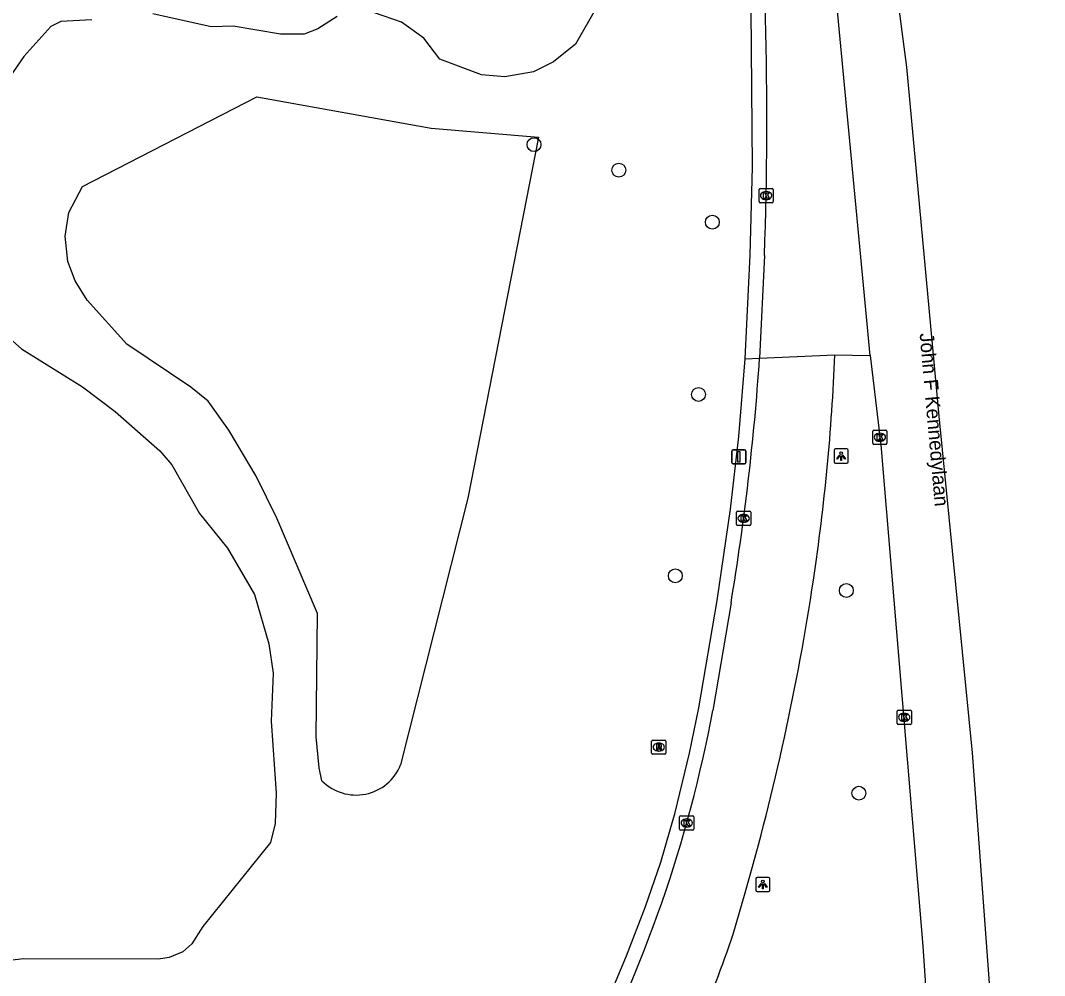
# Model space of a CAD drawing. Extents: x 160732 to 162105, y 387428 to 388479.
# Drawn here: x 162032.8 to 162104.9, y 388318.5 to 388385.8 of the extents above; entities that cross this region are included whole.
import ezdxf

# ---------------------------------------------------------------- set-up
doc = ezdxf.new("R2010")
doc.units = 0
for name, color, linetype in [('IMGEO_Berm_groen', 7, 'Continuous'), ('IMGEO_Boom', 7, 'Continuous'), ('IMGEO_Gemengd_bos', 7, 'Continuous'), ('IMGEO_Kolk', 7, 'Continuous'), ('IMGEO_Lichtpunt', 7, 'Continuous'), ('IMGEO_Meer_plas_ven_vijver', 7, 'Continuous'), ('IMGEO_Openbare_ruimte_label', 7, 'Continuous'), ('IMGEO_Rijbaan_regionaal_gesloten', 7, 'Continuous'), ('IMGEO_Rioolput', 7, 'Continuous'), ('IMGEO_Verkeersbordpaal', 7, 'Continuous')]:
    doc.layers.add(name, color=color, linetype=linetype)

msp = doc.modelspace()

# ---------------------------------------------------------------- linework, layer by layer
at = {"layer": 'IMGEO_Berm_groen'}
for points in [[(162083.825, 388361.935), (162084.19, 388369.273), (162084.346, 388375.451), (162084.251, 388386.599), (162083.845, 388395.399), (162083.295, 388402.643)], [(162051.079, 388292.187), (162056.956, 388294.341), (162059.679, 388296.664), (162062.699, 388299.587), (162065.323, 388302.5), (162067.45, 388305.088), (162069.448, 388307.943), (162071.475, 388311.224), (162072.756, 388313.737), (162073.885, 388316.115), (162075.479, 388319.877), (162076.799, 388323.34), (162077.879, 388326.483), (162078.888, 388329.985), (162079.915, 388334.161), (162080.57, 388337.349), (162081.846, 388344.908), (162082.807, 388351.347), (162083.382, 388356.47), (162083.825, 388361.935)], [(162083.825, 388361.935), (162084.845, 388361.984)]]:
    msp.add_lwpolyline(points, dxfattribs=at)
at = {"layer": 'IMGEO_Boom'}
for centre in [(162068.953, 388377.044), (162074.925, 388375.239), (162081.516, 388371.58), (162080.541, 388359.439), (162078.908, 388346.657), (162090.959, 388345.615), (162091.844, 388331.33)]:
    msp.add_circle(centre, 0.489, dxfattribs=at)
at = {"layer": 'IMGEO_Gemengd_bos'}
for points in [[(162054.004, 388332.217), (162053.808, 388333.119), (162053.595, 388335.316), (162053.686, 388343.999), (162050.842, 388350.727), (162049.376, 388353.671), (162047.453, 388356.92), (162045.989, 388358.962), (162044.781, 388359.938), (162040.267, 388362.991), (162037.468, 388366.072), (162036.615, 388367.443), (162036.104, 388368.814), (162035.91, 388370.592), (162036.187, 388372.257), (162037.148, 388374.088), (162049.416, 388380.412), (162061.699, 388378.199)], [(162061.699, 388378.199), (162069.265, 388377.571), (162064.299, 388352.124), (162059.555, 388333.341)]]:
    msp.add_lwpolyline(points, dxfattribs=at)
msp.add_arc((162056.415, 388334.58), 3.376, 224.42794, 338.46571, dxfattribs=at)
at = {"layer": 'IMGEO_Kolk'}
for p, q in [((162084.807, 388373.025), (162084.807, 388373.877)), ((162084.882, 388373.951), (162085.734, 388373.951)), ((162085.295, 388373.731), (162085.32, 388373.731)), ((162085.808, 388373.877), (162085.808, 388373.025)), ((162085.734, 388372.951), (162084.882, 388372.951)), ((162085.318, 388373.171), (162085.293, 388373.171)), ((162092.818, 388355.994), (162092.818, 388356.846)), ((162092.893, 388356.92), (162093.745, 388356.92)), ((162093.819, 388356.846), (162093.819, 388355.994)), ((162093.329, 388356.14), (162093.304, 388356.14)), ((162093.306, 388356.7), (162093.331, 388356.7)), ((162093.745, 388355.92), (162092.893, 388355.92)), ((162083.221, 388350.278), (162083.221, 388351.13)), ((162083.296, 388351.204), (162084.148, 388351.204)), ((162084.222, 388351.13), (162084.222, 388350.278)), ((162083.732, 388350.424), (162083.707, 388350.424)), ((162083.709, 388350.984), (162083.734, 388350.984)), ((162084.148, 388350.204), (162083.296, 388350.204)), ((162094.536, 388336.256), (162094.536, 388337.108)), ((162094.611, 388337.182), (162095.463, 388337.182)), ((162095.024, 388336.962), (162095.049, 388336.962)), ((162095.537, 388337.108), (162095.537, 388336.256)), ((162095.463, 388336.182), (162094.611, 388336.182)), ((162095.047, 388336.402), (162095.022, 388336.402)), ((162079.213, 388328.81), (162079.213, 388329.662)), ((162079.288, 388329.736), (162080.14, 388329.736)), ((162079.701, 388329.516), (162079.726, 388329.516)), ((162080.214, 388329.662), (162080.214, 388328.81)), ((162080.14, 388328.736), (162079.288, 388328.736)), ((162079.724, 388328.956), (162079.699, 388328.956))]:
    msp.add_line(p, q, dxfattribs=at)
for points in [[(162084.807, 388373.025), (162084.807, 388373.877)], [(162084.882, 388373.951), (162085.734, 388373.951)], [(162085.128, 388373.651), (162085.251, 388373.651), (162085.251, 388373.5), (162085.381, 388373.651), (162085.545, 388373.651), (162085.399, 388373.5), (162085.552, 388373.251), (162085.4, 388373.251), (162085.315, 388373.415), (162085.251, 388373.348), (162085.251, 388373.251), (162085.128, 388373.251), (162085.128, 388373.651)], [(162085.808, 388373.877), (162085.808, 388373.025)], [(162085.734, 388372.951), (162084.882, 388372.951)], [(162092.818, 388355.994), (162092.818, 388356.846)], [(162092.893, 388356.92), (162093.745, 388356.92)], [(162093.819, 388356.846), (162093.819, 388355.994)], [(162093.139, 388356.62), (162093.262, 388356.62), (162093.262, 388356.469), (162093.392, 388356.62), (162093.556, 388356.62), (162093.41, 388356.469), (162093.563, 388356.22), (162093.411, 388356.22), (162093.326, 388356.384), (162093.262, 388356.317), (162093.262, 388356.22), (162093.139, 388356.22), (162093.139, 388356.62)], [(162093.745, 388355.92), (162092.893, 388355.92)], [(162083.221, 388350.278), (162083.221, 388351.13)], [(162083.296, 388351.204), (162084.148, 388351.204)], [(162084.222, 388351.13), (162084.222, 388350.278)], [(162083.542, 388350.904), (162083.665, 388350.904), (162083.665, 388350.753), (162083.795, 388350.904), (162083.959, 388350.904), (162083.813, 388350.753), (162083.966, 388350.504), (162083.814, 388350.504), (162083.729, 388350.668), (162083.665, 388350.601), (162083.665, 388350.504), (162083.542, 388350.504), (162083.542, 388350.904)], [(162084.148, 388350.204), (162083.296, 388350.204)], [(162094.536, 388336.256), (162094.536, 388337.108)], [(162094.611, 388337.182), (162095.463, 388337.182)], [(162094.857, 388336.882), (162094.98, 388336.882), (162094.98, 388336.731), (162095.11, 388336.882), (162095.274, 388336.882), (162095.128, 388336.731), (162095.281, 388336.482), (162095.129, 388336.482), (162095.044, 388336.646), (162094.98, 388336.579), (162094.98, 388336.482), (162094.857, 388336.482), (162094.857, 388336.882)], [(162095.537, 388337.108), (162095.537, 388336.256)], [(162095.463, 388336.182), (162094.611, 388336.182)], [(162079.213, 388328.81), (162079.213, 388329.662)], [(162079.288, 388329.736), (162080.14, 388329.736)], [(162079.534, 388329.436), (162079.657, 388329.436), (162079.657, 388329.285), (162079.787, 388329.436), (162079.951, 388329.436), (162079.805, 388329.285), (162079.958, 388329.036), (162079.806, 388329.036), (162079.721, 388329.2), (162079.657, 388329.133), (162079.657, 388329.036), (162079.534, 388329.036), (162079.534, 388329.436)], [(162080.214, 388329.662), (162080.214, 388328.81)], [(162080.14, 388328.736), (162079.288, 388328.736)]]:
    msp.add_lwpolyline(points, dxfattribs=at)
for centre, start, end in [((162084.884, 388373.875), 91.55205, 178.44795), ((162084.884, 388373.875), 91.55205, 178.44795), ((162085.732, 388373.875), 1.55205, 88.44795), ((162085.732, 388373.875), 1.55205, 88.44795), ((162084.884, 388373.027), 181.55205, 268.44795), ((162084.884, 388373.027), 181.55205, 268.44795), ((162085.732, 388373.027), 271.55205, 358.44795), ((162085.732, 388373.027), 271.55205, 358.44795), ((162092.895, 388356.844), 91.55205, 178.44795), ((162092.895, 388356.844), 91.55205, 178.44795), ((162093.743, 388356.844), 1.55205, 88.44795), ((162093.743, 388356.844), 1.55205, 88.44795), ((162092.895, 388355.996), 181.55205, 268.44795), ((162092.895, 388355.996), 181.55205, 268.44795), ((162093.743, 388355.996), 271.55205, 358.44795), ((162093.743, 388355.996), 271.55205, 358.44795), ((162083.298, 388351.128), 91.55205, 178.44795), ((162083.298, 388351.128), 91.55205, 178.44795), ((162084.146, 388351.128), 1.55205, 88.44795), ((162084.146, 388351.128), 1.55205, 88.44795), ((162083.298, 388350.28), 181.55205, 268.44795), ((162083.298, 388350.28), 181.55205, 268.44795), ((162084.146, 388350.28), 271.55205, 358.44795), ((162084.146, 388350.28), 271.55205, 358.44795), ((162094.613, 388337.106), 91.55205, 178.44795), ((162094.613, 388337.106), 91.55205, 178.44795), ((162095.461, 388337.106), 1.55205, 88.44795), ((162095.461, 388337.106), 1.55205, 88.44795), ((162094.613, 388336.258), 181.55205, 268.44795), ((162094.613, 388336.258), 181.55205, 268.44795), ((162095.461, 388336.258), 271.55205, 358.44795), ((162095.461, 388336.258), 271.55205, 358.44795), ((162079.29, 388329.66), 91.55205, 178.44795), ((162079.29, 388329.66), 91.55205, 178.44795), ((162080.138, 388329.66), 1.55205, 88.44795), ((162080.138, 388329.66), 1.55205, 88.44795), ((162079.29, 388328.812), 181.55205, 268.44795), ((162079.29, 388328.812), 181.55205, 268.44795), ((162080.138, 388328.812), 271.55205, 358.44795), ((162080.138, 388328.812), 271.55205, 358.44795)]:
    msp.add_arc(centre, 0.0765, start, end, dxfattribs=at)
for centre, major_axis, ratio, start_param, end_param in [((162085.294, 388373.451), (-0.387, 0.002), 0.722429, 4.712389, 7.853982), ((162085.319, 388373.451), (-0.39, 0.002), 0.717154, 1.570796, 4.712389), ((162093.305, 388356.42), (-0.387, 0.002), 0.722429, 4.712389, 7.853982), ((162093.33, 388356.42), (-0.39, 0.002), 0.717154, 1.570796, 4.712389), ((162083.708, 388350.704), (-0.387, 0.002), 0.722429, 4.712389, 7.853982), ((162083.733, 388350.704), (-0.39, 0.002), 0.717154, 1.570796, 4.712389), ((162095.023, 388336.682), (-0.387, 0.002), 0.722429, 4.712389, 7.853982), ((162095.048, 388336.682), (-0.39, 0.002), 0.717154, 1.570796, 4.712389), ((162079.7, 388329.236), (-0.387, 0.002), 0.722429, 4.712389, 7.853982), ((162079.725, 388329.236), (-0.39, 0.002), 0.717154, 1.570796, 4.712389)]:
    msp.add_ellipse(centre, major_axis=major_axis, ratio=ratio, start_param=start_param, end_param=end_param, dxfattribs=at)
at = {"layer": 'IMGEO_Lichtpunt'}
for p, q in [((162090.09, 388355.499), (162090.09, 388354.692)), ((162090.09, 388355.499), (162090.09, 388354.692)), ((162090.992, 388355.594), (162090.184, 388355.594)), ((162090.992, 388355.594), (162090.184, 388355.594)), ((162091.086, 388354.692), (162091.086, 388355.499)), ((162091.086, 388354.692), (162091.086, 388355.499)), ((162090.184, 388354.598), (162090.992, 388354.598)), ((162090.184, 388354.598), (162090.992, 388354.598)), ((162084.571, 388325.305), (162084.571, 388324.498)), ((162084.571, 388325.305), (162084.571, 388324.498)), ((162085.473, 388325.4), (162084.665, 388325.4)), ((162085.473, 388325.4), (162084.665, 388325.4)), ((162085.567, 388324.498), (162085.567, 388325.305)), ((162085.567, 388324.498), (162085.567, 388325.305)), ((162084.665, 388324.404), (162085.473, 388324.404)), ((162084.665, 388324.404), (162085.473, 388324.404))]:
    msp.add_line(p, q, dxfattribs=at)
for points in [[(162090.464, 388355.163), (162090.503, 388355.135), (162090.315, 388354.873), (162090.277, 388354.9), (162090.464, 388355.163)], [(162090.566, 388355.115), (162090.613, 388355.115), (162090.613, 388354.793), (162090.566, 388354.793), (162090.566, 388355.115)], [(162090.676, 388355.135), (162090.714, 388355.162), (162090.901, 388354.9), (162090.862, 388354.872), (162090.676, 388355.135)], [(162084.945, 388324.969), (162084.984, 388324.941), (162084.796, 388324.679), (162084.758, 388324.706), (162084.945, 388324.969)], [(162085.047, 388324.921), (162085.094, 388324.921), (162085.094, 388324.599), (162085.047, 388324.599), (162085.047, 388324.921)], [(162085.157, 388324.941), (162085.195, 388324.968), (162085.382, 388324.706), (162085.343, 388324.678), (162085.157, 388324.941)]]:
    msp.add_lwpolyline(points, dxfattribs=at)
for centre in [(162090.589, 388355.297), (162085.07, 388325.103)]:
    msp.add_circle(centre, 0.0994, dxfattribs=at)
for centre, start, end in [((162090.184, 388355.499), 90, 180), ((162090.184, 388355.499), 90, 180), ((162090.992, 388355.499), 0, 90), ((162090.992, 388355.499), 0, 90), ((162090.184, 388354.692), 180, 270), ((162090.184, 388354.692), 180, 270), ((162090.992, 388354.692), 270, 0), ((162090.992, 388354.692), 270, 360), ((162084.665, 388325.305), 90, 180), ((162084.665, 388325.305), 90, 180), ((162085.473, 388325.305), 0, 90), ((162085.473, 388325.305), 0, 90), ((162084.665, 388324.498), 180, 270), ((162084.665, 388324.498), 180, 270), ((162085.473, 388324.498), 270, 0), ((162085.473, 388324.498), 270, 360)]:
    msp.add_arc(centre, 0.0946, start, end, dxfattribs=at)
at = {"layer": 'IMGEO_Meer_plas_ven_vijver'}
for points in [[(162073.44, 388386.878), (162071.874, 388384.122), (162070.327, 388382.869), (162068.915, 388382.18), (162066.901, 388381.823), (162065.261, 388381.969), (162062.308, 388383.073), (162061.185, 388384.54), (162059.612, 388385.667), (162057.701, 388386.343)], [(162037.795, 388385.84), (162035.614, 388385.712), (162034.919, 388385.364), (162033.003, 388383.246), (162031.01, 388380.399)], [(162055.093, 388386.067), (162053.715, 388385.194), (162052.756, 388384.832), (162051.089, 388384.837), (162047.755, 388385.402), (162046.196, 388385.339), (162042.084, 388386.27)], [(162031.619, 388363.743), (162032.837, 388362.649), (162037.132, 388359.968), (162039.449, 388358.223), (162042.597, 388355.46), (162043.442, 388354.486), (162045.384, 388351.044), (162047.346, 388348.612), (162049.257, 388345.33), (162050.265, 388341.853), (162050.577, 388339.785), (162050.44, 388336.413), (162050.793, 388331.339), (162050.725, 388329.193), (162050.384, 388327.865), (162045.616, 388321.938), (162044.849, 388320.712), (162044.219, 388320.15), (162043.248, 388319.759), (162042.482, 388319.639), (162033.012, 388319.672), (162030.773, 388319.398)]]:
    msp.add_lwpolyline(points, dxfattribs=at)
at = {"layer": 'IMGEO_Rijbaan_regionaal_gesloten'}
for points in [[(162103.309, 388169.403), (162103.885, 388177.945), (162104.921, 388209.567), (162104.508, 388250.086), (162103.536, 388284.211), (162099.841, 388334.182), (162097.509, 388357.904), (162095.224, 388382.507), (162092.114, 388406.229), (162089.198, 388427.812), (162085.692, 388448.666), (162085.484, 388449.904), (162082.482, 388466.983), (162080.416, 388477.931)], [(162092.627, 388362.174), (162088.967, 388400.851), (162087.853, 388412.62), (162082.876, 388446.721), (162082.554, 388448.93), (162079.058, 388466.717), (162077.24, 388476.869)], [(162085.189, 388369.236), (162084.845, 388361.984)], [(162084.845, 388361.984), (162090.156, 388362.239)], [(162090.156, 388362.239), (162092.627, 388362.174)], [(162092.627, 388362.174), (162093.383, 388355.878), (162096.336, 388320.562), (162098.069, 388295.222), (162099.433, 388266.403), (162099.909, 388250), (162100.408, 388232.804), (162100.415, 388216.548), (162099.983, 388204.631), (162100.151, 388197.8), (162099.935, 388187.065), (162099.321, 388169.797)], [(162082.834, 388344.751), (162081.553, 388337.165)], [(162082.985, 388321.404), (162083.827, 388324.304)]]:
    msp.add_lwpolyline(points, dxfattribs=at)
for centre, radius, start, end in [((161816.07, 388378.786), 269.289, 357.9677, 5.0983), ((161906.654, 388374.044), 178.598, 350.55989, 356.12809), ((161939.716, 388368.558), 150.572, 351.52133, 357.59494), ((161917.088, 388372.269), 173.501, 343.95122, 351.41075), ((161990.032, 388354.222), 93.096, 332.15157, 349.443), ((161993.327, 388351.836), 94.682, 332.68297, 341.2517)]:
    msp.add_arc(centre, radius, start, end, dxfattribs=at)
at = {"layer": 'IMGEO_Rioolput'}
for p, q in [((162077.241, 388334.155), (162077.241, 388335.007)), ((162077.316, 388335.081), (162078.168, 388335.081)), ((162077.729, 388334.861), (162077.754, 388334.861)), ((162078.242, 388335.007), (162078.242, 388334.155)), ((162078.168, 388334.081), (162077.316, 388334.081)), ((162077.752, 388334.301), (162077.727, 388334.301))]:
    msp.add_line(p, q, dxfattribs=at)
for points in [[(162077.241, 388334.155), (162077.241, 388335.007)], [(162077.316, 388335.081), (162078.168, 388335.081)], [(162077.83, 388334.779), (162077.578, 388334.781), (162077.578, 388334.381)], [(162077.578, 388334.381), (162077.702, 388334.381), (162077.702, 388334.543), (162077.713, 388334.543)], [(162077.756, 388334.7), (162077.702, 388334.7), (162077.702, 388334.619)], [(162077.702, 388334.619), (162077.754, 388334.619)], [(162077.76, 388334.514), (162077.831, 388334.381), (162077.971, 388334.381), (162077.906, 388334.507)], [(162078.242, 388335.007), (162078.242, 388334.155)], [(162078.168, 388334.081), (162077.316, 388334.081)]]:
    msp.add_lwpolyline(points, dxfattribs=at)
for centre, radius, start, end in [((162077.318, 388335.005), 0.0765, 91.55205, 178.44795), ((162077.318, 388335.005), 0.0765, 91.55205, 178.44795), ((162077.712, 388334.49), 0.0533, 26.02933, 88.69889), ((162077.738, 388334.808), 0.19, 274.7715, 282.96867), ((162077.762, 388334.604), 0.0964, 77.00612, 93.18647), ((162077.776, 388334.661), 0.0378, 276.66336, 79.67722), ((162077.829, 388334.669), 0.109, 350.36119, 89.41601), ((162077.827, 388334.669), 0.112, 277.58423, 350.98172), ((162077.811, 388334.454), 0.108, 29.51342, 73.79051), ((162078.166, 388335.005), 0.0765, 1.55205, 88.44795), ((162078.166, 388335.005), 0.0765, 1.55205, 88.44795), ((162077.318, 388334.157), 0.0765, 181.55205, 268.44795), ((162077.318, 388334.157), 0.0765, 181.55205, 268.44795), ((162078.166, 388334.157), 0.0765, 271.55205, 358.44795), ((162078.166, 388334.157), 0.0765, 271.55205, 358.44795)]:
    msp.add_arc(centre, radius, start, end, dxfattribs=at)
for centre, major_axis, ratio, start_param, end_param in [((162077.728, 388334.581), (-0.387, 0.002), 0.722429, 4.712389, 7.853982), ((162077.753, 388334.581), (-0.39, 0.002), 0.717154, 1.570796, 4.712389)]:
    msp.add_ellipse(centre, major_axis=major_axis, ratio=ratio, start_param=start_param, end_param=end_param, dxfattribs=at)
at = {"layer": 'IMGEO_Verkeersbordpaal'}
for p, q in [((162082.889, 388354.638), (162082.889, 388355.438)), ((162082.889, 388355.438), (162082.889, 388354.638)), ((162082.989, 388355.538), (162083.779, 388355.538)), ((162083.779, 388355.538), (162082.989, 388355.538)), ((162083.879, 388355.438), (162083.879, 388354.638)), ((162083.879, 388354.638), (162083.879, 388355.438)), ((162083.779, 388354.538), (162082.989, 388354.538)), ((162082.989, 388354.538), (162083.779, 388354.538))]:
    msp.add_line(p, q, dxfattribs=at)
msp.add_lwpolyline([(162083.309, 388355.413), (162083.459, 388355.413), (162083.459, 388354.663), (162083.309, 388354.663), (162083.309, 388355.413)], dxfattribs=at)
for centre, start, end in [((162082.989, 388355.438), 90, 180), ((162082.989, 388355.438), 90, 180), ((162083.779, 388355.438), 0, 90), ((162083.779, 388355.438), 360, 90), ((162082.989, 388354.638), 180, 270), ((162082.989, 388354.638), 180, 270), ((162083.779, 388354.638), 270, 0), ((162083.779, 388354.638), 270, 0)]:
    msp.add_arc(centre, 0.1, start, end, dxfattribs=at)

# ---------------------------------------------------------------- texts
at = {"layer": 'IMGEO_Openbare_ruimte_label'}
msp.add_text('John F Kennedylaan', height=1, rotation=275.04917, dxfattribs=at).set_placement((162096.119, 388363.731))

doc.saveas('drawing.dxf')
